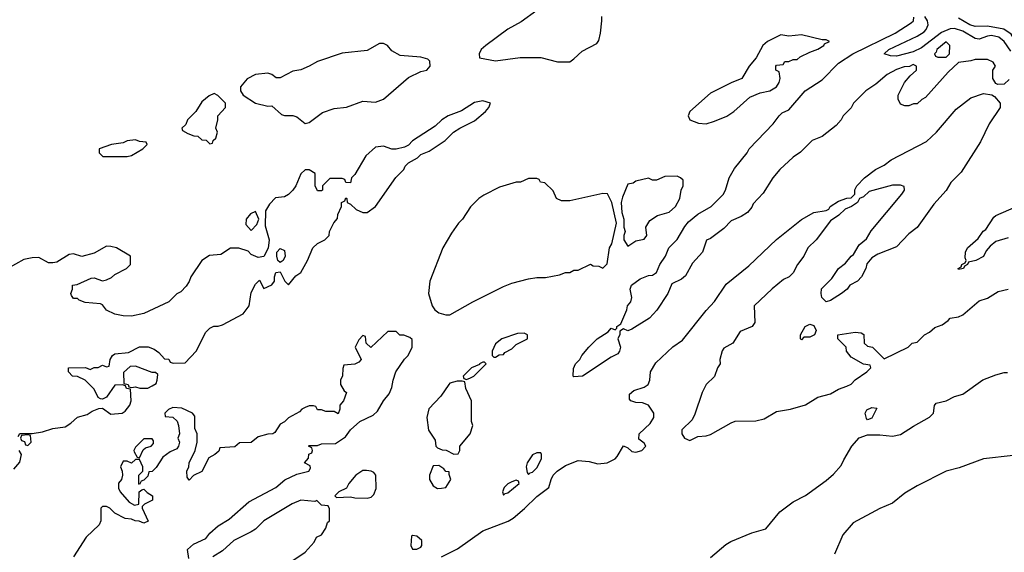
# Model space of a CAD drawing. Header units: inches. Extents: x 2348341 to 2479810, y 460419 to 613669.
# Tile 700 of 721: x 2462150 to 2466911, y 585677 to 588255. Entities that reach past the tile are written whole.
import ezdxf

# ---------------------------------------------------------------- set-up
doc = ezdxf.new("R2010")
doc.units = ezdxf.units.IN
doc.header["$MEASUREMENT"] = 0
doc.layers.add('C4568', color=7, linetype='Continuous')

msp = doc.modelspace()

# ---------------------------------------------------------------- linework, layer by layer
at = {"layer": 'C4568', "color": 2}
for points, elevation in [([(2464650, 588299), (2464575.5, 588244.5), (2464510, 588209), (2464404.7, 588130), (2464382, 588110), (2464372, 588090), (2464374, 588070), (2464450, 588056), (2464570, 588071), (2464670, 588071.3), (2464750, 588051.3), (2464810, 588051.3), (2464830, 588064.7), (2464870, 588102), (2464940.4, 588139.6), (2464950, 588154), (2464959, 588190), (2464965.2, 588250), (2464965.2, 588270)], 26), ([(2466935.3, 587964.7), (2466910, 587942), (2466880.4, 587940.4), (2466870, 587946), (2466855.3, 587970), (2466855.3, 588010), (2466868, 588030), (2466858, 588050), (2466830, 588062), (2466770, 588062), (2466750, 588055.3), (2466690, 588048), (2466639.6, 588000.4), (2466530, 587878), (2466511.6, 587868.4), (2466490, 587848), (2466472.7, 587847.3), (2466450, 587838), (2466430, 587838), (2466410, 587846), (2466398, 587870), (2466398, 587890), (2466429.1, 587950.9), (2466456.4, 587983.6), (2466486, 588010), (2466486, 588030), (2466470, 588038), (2466452, 588028), (2466427.3, 588027.3), (2466390, 588014), (2466344.7, 587990), (2466290, 587942), (2466242, 587910), (2466182, 587850), (2466170, 587828), (2466132, 587790), (2466122, 587770), (2466098, 587742), (2466030, 587688.7), (2465982, 587670), (2465926.4, 587613.6), (2465890, 587588.7), (2465826, 587530), (2465791.3, 587490), (2465745.4, 587414.6), (2465696, 587364), (2465690, 587348), (2465670, 587322), (2465638, 587302), (2465590, 587282), (2465555.5, 587244.5), (2465490, 587195.3), (2465471.6, 587188.4), (2465451.3, 587130), (2465403.4, 587076.6), (2465370, 587015.3), (2465350, 586999), (2465303.5, 586976.5), (2465284.7, 586930), (2465230.6, 586849.4), (2465196, 586810), (2465110, 586757.2), (2465090, 586748.7), (2465070, 586758), (2465052, 586748), (2465052, 586732), (2465042, 586710), (2465056, 586670), (2465051, 586650), (2465042, 586638), (2465010, 586622), (2464872, 586530), (2464830, 586526), (2464826, 586530), (2464827.3, 586567.3), (2464838, 586590), (2464858, 586610), (2464868.7, 586630), (2464902, 586670), (2464942, 586710), (2464996, 586744), (2465010, 586762), (2465030, 586754), (2465038, 586762), (2465038, 586770), (2465057.2, 586782.8), (2465085.2, 586850), (2465089.2, 586870), (2465106, 586890), (2465109.3, 586910), (2465101.2, 586950), (2465109.2, 586970), (2465150, 587000.7), (2465190, 587017.3), (2465210, 587018.8), (2465229.4, 587030.6), (2465246, 587070), (2465273.2, 587110), (2465289.6, 587150.4), (2465329.5, 587190.5), (2465365.8, 587254.2), (2465384.2, 587275.8), (2465430, 587314), (2465494, 587350), (2465551.3, 587408.7), (2465562.7, 587430), (2465581.2, 587490), (2465606, 587534), (2465668, 587610), (2465678, 587630), (2465794, 587750), (2465822, 587790), (2465836.5, 587803.5), (2465870, 587818.8), (2465949, 587910), (2466030, 587964), (2466110, 588044), (2466179, 588090), (2466384, 588190), (2466461.2, 588238.8), (2466472.3, 588250), (2466473.6, 588266.4)], 22), ([(2466943, 588103), (2466909.7, 588150), (2466884.5, 588170), (2466850, 588177.8), (2466830, 588175.1), (2466790, 588159.8), (2466770, 588163.1), (2466710, 588199.3), (2466670, 588212.4), (2466650, 588209.8), (2466607.7, 588192.3), (2466510, 588119.3), (2466470, 588098.9), (2466390, 588078.5), (2466360.4, 588080.4), (2466329.5, 588089.5), (2466353.2, 588110), (2466490, 588175.2), (2466523.2, 588196.8), (2466533, 588207), (2466542.4, 588230), (2466539.8, 588250), (2466526.2, 588270)], 18), ([(2467621.7, 588258.3), (2467592.4, 588230), (2467530, 588191.1), (2467490, 588187), (2467461.7, 588178.3), (2467401.3, 588118.7), (2467364.4, 588070), (2467330, 588051.5), (2467310, 588053.3), (2467270, 588069.7), (2467192.3, 588110), (2467144.9, 588144.9), (2467110, 588149.8), (2467090, 588147.6), (2467030, 588123.9), (2467010, 588121), (2466990, 588124.4), (2466970, 588142.9), (2466944.4, 588184.4), (2466908.6, 588208.6), (2466830, 588224.2), (2466770, 588222), (2466744, 588230), (2466690, 588262.7)], 14), ([(2464190, 585655.3), (2464266.5, 585693.5), (2464390, 585781.3), (2464511.8, 585828.2), (2464536.9, 585843.1), (2464591.5, 585888.5), (2464650, 585947.7), (2464709.2, 585990), (2464719.5, 586030), (2464730, 586050.8), (2464749.2, 586070), (2464790, 586097.3), (2464850, 586121), (2464904, 586116), (2464945.2, 586105.2), (2464990, 586110.7), (2465028.7, 586130), (2465039.5, 586140.5), (2465070, 586192), (2465090, 586182), (2465110, 586164.7), (2465130, 586161), (2465158, 586170), (2465178, 586190), (2465170, 586206), (2465144.7, 586224.7), (2465145.2, 586250), (2465198.9, 586301.1), (2465217.2, 586330), (2465217.2, 586350), (2465190, 586389), (2465161.2, 586401.2), (2465130, 586402), (2465106, 586410), (2465098, 586418), (2465098, 586442), (2465120.2, 586459.8), (2465170, 586476), (2465188.7, 586490), (2465197.2, 586510), (2465200.9, 586550), (2465225.9, 586594.1), (2465307.8, 586672.2), (2465355.8, 586704.2), (2465470, 586847.7), (2465510, 586890.7), (2465565.7, 586974.3), (2465676.1, 587063.9), (2465810, 587190.5), (2465930, 587287.7), (2465990, 587321.6), (2466050, 587331.3), (2466062, 587338), (2466069.4, 587350.6), (2466110, 587376), (2466150, 587391.3), (2466170, 587392), (2466188, 587410), (2466188.9, 587431.1), (2466198, 587450), (2466235.3, 587490), (2466288.7, 587530), (2466330, 587551), (2466364.1, 587575.9), (2466534.2, 587665.8), (2466584, 587710), (2466678, 587822), (2466750, 587876), (2466810, 587898), (2466851.6, 587891.6), (2466863.6, 587883.6), (2466891, 587851), (2466891, 587830), (2466837.3, 587750), (2466796.1, 587663.9), (2466702.5, 587517.5), (2466653.2, 587466.8), (2466630, 587428.7), (2466570, 587362), (2466490.4, 587249.6), (2466450, 587219), (2466390, 587155.3), (2466299.8, 587120.2), (2466270, 587102), (2466246.4, 587073.6), (2466241, 587050), (2466221, 587010), (2466201, 586990), (2466164.7, 586970), (2466150.8, 586950), (2466124.7, 586930), (2466070, 586895.3), (2466050, 586888.7), (2466029, 586910), (2466025.2, 586930), (2466027.5, 586952.5), (2466077, 587003), (2466109.6, 587050.4), (2466143.2, 587076.8), (2466170, 587111), (2466181.2, 587118.8), (2466210, 587164.7), (2466245.2, 587194.8), (2466267.2, 587232.8), (2466415.3, 587410), (2466428, 587430), (2466427.3, 587447.3), (2466410, 587454), (2466370, 587453.2), (2466256.9, 587423.1), (2466230, 587398), (2466211.3, 587388.7), (2466202, 587370), (2466172, 587350), (2466142, 587338), (2466110.9, 587309.1), (2466070, 587282), (2466002, 587190), (2465960.7, 587150), (2465941, 587110), (2465910.7, 587069.3), (2465890.4, 587029.6), (2465870.7, 587010), (2465843.1, 586996.9), (2465788, 586952), (2465702, 586870), (2465704.7, 586790), (2465692, 586770), (2465634.4, 586745.6), (2465598, 586690), (2465554.8, 586665.2), (2465547.3, 586652.7), (2465536, 586610), (2465538, 586590), (2465524.7, 586570), (2465510, 586528), (2465470, 586488.7), (2465450.7, 586450), (2465414.4, 586345.6), (2465401, 586319), (2465352, 586270), (2465351.3, 586250), (2465364.7, 586230), (2465390, 586218), (2465430, 586238), (2465470, 586240.7), (2465490, 586247.3), (2465590, 586304), (2465610, 586311), (2465710, 586313), (2465750, 586323), (2465810, 586358), (2465878, 586370), (2465949.5, 586390.5), (2466010, 586427.3), (2466070, 586444), (2466110, 586466.8), (2466150, 586481), (2466170, 586491.3), (2466190, 586512), (2466246, 586550), (2466266, 586570), (2466262, 586582), (2466230, 586588), (2466170, 586622), (2466148, 586650), (2466146, 586670), (2466106, 586710), (2466106, 586730), (2466190, 586742), (2466219.6, 586739.6), (2466232, 586732), (2466234, 586690), (2466250, 586674), (2466274, 586670), (2466330, 586614), (2466446, 586670), (2466466, 586690), (2466490, 586694), (2466526, 586730), (2466550, 586742), (2466574.6, 586765.4), (2466610, 586778), (2466640.4, 586799.6), (2466649.1, 586810.9), (2466690, 586816), (2466710, 586826), (2466790, 586894.8), (2466830, 586906.8), (2466880.9, 586939.1), (2466929.3, 586950.7)], 22), ([(2462142, 586238), (2462150, 586252), (2462210, 586252), (2462260.4, 586259.6), (2462310, 586276), (2462370, 586284.7), (2462398, 586302), (2462429.1, 586330.9), (2462476.5, 586343.5), (2462500.2, 586359.8), (2462532.7, 586372.7), (2462550, 586374), (2462590, 586346), (2462646, 586350), (2462660.2, 586359.8), (2462682, 586390), (2462689, 586410), (2462686, 586466), (2462666, 586470), (2462662, 586482), (2462647.3, 586487.3), (2462610, 586486), (2462570, 586428), (2462550, 586418), (2462540.4, 586420.4), (2462530, 586426), (2462510, 586466), (2462466, 586510), (2462430, 586528), (2462406, 586530), (2462386, 586550), (2462386, 586570), (2462468.4, 586571.6), (2462490, 586562), (2462510, 586572), (2462530, 586572), (2462550, 586582), (2462570, 586574), (2462582, 586578), (2462588, 586610), (2462598, 586630), (2462610, 586638), (2462676.4, 586643.6), (2462730, 586671), (2462770.9, 586670.9), (2462799.6, 586659.6), (2462823.6, 586643.6), (2462850, 586614), (2462871.6, 586611.6), (2462878, 586598), (2462892.7, 586592.7), (2462950, 586594), (2463004, 586650), (2463050, 586742), (2463070, 586762), (2463088.9, 586771.1), (2463110, 586771.3), (2463130, 586778), (2463230, 586831.3), (2463259, 586870), (2463270, 586934), (2463290, 586974), (2463310, 586994), (2463330, 586954), (2463370, 586972), (2463382, 586990), (2463382, 587010), (2463389.1, 587030.9), (2463410, 587034), (2463432, 586990), (2463450, 586972), (2463485.6, 587014.4), (2463509.1, 587030.9), (2463542, 587090), (2463568, 587150), (2463590, 587172), (2463626, 587190), (2463646, 587210), (2463648, 587230), (2463668.4, 587271.6), (2463687.3, 587292.7), (2463688.4, 587311.6), (2463706, 587350), (2463706, 587370), (2463722, 587378), (2463727.3, 587392.7), (2463732, 587390), (2463734, 587370), (2463750, 587362), (2463776.9, 587336.9), (2463810, 587322), (2463830, 587322), (2463870, 587351), (2463969.4, 587490.6), (2464008, 587530), (2464014.6, 587545.4), (2464030, 587562), (2464073.2, 587586.8), (2464090, 587602), (2464130, 587618), (2464208, 587670), (2464248, 587710), (2464278, 587730), (2464350, 587766), (2464402, 587810), (2464418, 587830), (2464426, 587850), (2464390, 587862), (2464350, 587854), (2464286.4, 587813.6), (2464222, 587790), (2464192, 587770), (2464159.8, 587740.2), (2464050, 587668), (2464030, 587648), (2464010, 587638), (2463970, 587628), (2463950, 587628), (2463910, 587642), (2463870, 587638), (2463824, 587596), (2463770, 587506), (2463754, 587490), (2463750, 587466), (2463727.3, 587467.3), (2463722, 587482), (2463710, 587486), (2463650, 587486), (2463614, 587450), (2463614, 587430), (2463610, 587426), (2463590, 587426), (2463578, 587450), (2463578, 587510), (2463550, 587528), (2463530, 587528), (2463510, 587508), (2463486, 587450), (2463471.3, 587430), (2463450, 587408.7), (2463430, 587398), (2463387.5, 587392.5), (2463358, 587362), (2463338, 587330), (2463336.9, 587256.9), (2463356, 587190), (2463351.1, 587148.9), (2463330.7, 587109.3), (2463303.1, 587103.1), (2463270, 587118), (2463254, 587134), (2463210, 587149.2), (2463170, 587149), (2463122, 587118), (2463067.1, 587112.9), (2463031.3, 587090), (2462978, 587010), (2462970, 586988), (2462954.8, 586965.2), (2462930, 586938), (2462910, 586928), (2462870.9, 586889.1), (2462750, 586833.2), (2462690, 586819.3), (2462650, 586821.2), (2462610, 586829.2), (2462570, 586849.4), (2462550, 586875.3), (2462540.2, 586880.2), (2462466, 586886), (2462438, 586898), (2462430, 586906), (2462410, 586906), (2462400.4, 586920.4), (2462398, 586930), (2462406, 586950), (2462406, 586970), (2462427.3, 586972.7), (2462496.4, 587003.6), (2462510, 587004.7), (2462550, 586991.3), (2462570, 586996), (2462593.6, 587006.4), (2462610, 587022), (2462666, 587050), (2462686, 587070), (2462686, 587110), (2462618, 587150), (2462590, 587157.2), (2462570, 587159), (2462510, 587125.2), (2462450, 587109), (2462410, 587122), (2462390, 587119), (2462330, 587082), (2462310, 587078), (2462290, 587078), (2462243.1, 587103.1), (2462210, 587102.7), (2462170, 587094), (2462090, 587048.7)], 26), ([(2466930, 587199), (2466870, 587182), (2466842, 587158), (2466824, 587136), (2466810, 587108.7), (2466774, 587090), (2466738, 587082), (2466734, 587070), (2466718, 587062), (2466714, 587050), (2466690, 587046), (2466688, 587050), (2466702, 587058), (2466706, 587070), (2466722, 587078), (2466726, 587090), (2466722, 587102), (2466724, 587130), (2466734, 587150), (2466784.5, 587195.5), (2466809.5, 587230.5), (2466821.2, 587238.8), (2466861.2, 587298.8), (2466870, 587306.8), (2466970, 587351.3)], 22), ([(2462967.3, 585647.3), (2462962, 585690), (2462990, 585716), (2463050, 585744.7), (2463069, 585770), (2463110, 585806), (2463162.9, 585837.1), (2463258.6, 585921.4), (2463388.7, 585990), (2463432.7, 586027.3), (2463490, 586054.8), (2463548, 586070), (2463556.4, 586083.6), (2463555.3, 586095.3), (2463528, 586110), (2463547.3, 586132.7), (2463548.4, 586151.6), (2463562, 586158), (2463566, 586170), (2463562, 586182), (2463546, 586190), (2463550, 586194), (2463590, 586194), (2463610, 586202), (2463676.4, 586203.6), (2463724.7, 586235.3), (2463749.5, 586270.5), (2463794, 586310), (2463859.3, 586340.7), (2463880.4, 586359.6), (2463908.7, 586410), (2463936.5, 586443.5), (2463950, 586474), (2463955.3, 586510), (2463969.1, 586550.9), (2464010, 586612), (2464028, 586630), (2464048, 586670), (2464047.3, 586707.3), (2464036.4, 586716.4), (2464007.3, 586727.3), (2463988.4, 586728.4), (2463970, 586746), (2463930, 586746), (2463848, 586668), (2463826, 586690), (2463822, 586722), (2463810, 586726), (2463790, 586706), (2463772, 586670), (2463802, 586610), (2463790, 586598), (2463770, 586588), (2463718, 586582), (2463712.7, 586567.3), (2463711.1, 586531.1), (2463701, 586510), (2463701, 586490), (2463718.8, 586458.8), (2463731, 586450), (2463716, 586410), (2463698, 586390), (2463698, 586370), (2463690, 586348), (2463670, 586358), (2463630, 586358), (2463610, 586366), (2463590, 586366), (2463582, 586382), (2463570, 586386), (2463550, 586386), (2463530, 586378), (2463514, 586370), (2463503.6, 586356.4), (2463450, 586328), (2463430, 586308), (2463410, 586298), (2463383.6, 586256.4), (2463374, 586250), (2463350, 586249), (2463303.5, 586236.5), (2463270, 586208.7), (2463212.7, 586207.3), (2463190, 586188), (2463118, 586182), (2463112.7, 586167.3), (2463094, 586150), (2463065.4, 586134.6), (2463030, 586068), (2462990, 586048), (2462970, 586026), (2462960.4, 586040.4), (2462958, 586070), (2462968.7, 586090), (2462969.3, 586110.7), (2462998, 586170), (2463008, 586210), (2463008, 586250), (2462996.4, 586276.4), (2462996.4, 586336.4), (2462986, 586350), (2462934.6, 586374.6), (2462890, 586378), (2462870, 586368), (2462852, 586350), (2462854, 586334), (2462891.3, 586331.3), (2462911, 586311), (2462918, 586290), (2462922, 586250), (2462914, 586230), (2462922, 586210), (2462918, 586190), (2462910, 586178), (2462876.9, 586163.1), (2462842.8, 586137.2), (2462810, 586088), (2462790, 586068), (2462774, 586066), (2462770, 586046), (2462750, 586026), (2462738, 586022), (2462730, 586006), (2462726, 586010), (2462726, 586050), (2462746, 586070), (2462746, 586090), (2462730, 586126), (2462710, 586126), (2462690, 586108), (2462670, 586118), (2462650, 586118), (2462638, 586090), (2462646, 586070), (2462646.8, 586050), (2462642.8, 586030), (2462628.2, 586011.8), (2462628, 585988), (2462636, 585970), (2462679.8, 585919.8), (2462705.4, 585905.4), (2462726, 585910), (2462728, 585970), (2462740.4, 585979.6), (2462750, 585982), (2462766, 585966), (2462792, 585950), (2462792, 585930), (2462754, 585910), (2462742, 585898), (2462742, 585890), (2462772, 585828), (2462750, 585818), (2462728.4, 585828.4), (2462708.7, 585828.7), (2462690, 585838), (2462660.4, 585840.4), (2462610, 585866), (2462586, 585890), (2462570, 585898), (2462550, 585898), (2462542, 585890), (2462542, 585830), (2462534, 585810), (2462471.3, 585750), (2462410, 585655.3)], 26), ([(2465490, 585651.3), (2465564.8, 585715.2), (2465588.7, 585730), (2465690, 585770.8), (2465758, 585790), (2465826.3, 585873.7), (2465890, 585921), (2465950, 585951.3), (2466050, 586024.7), (2466084.7, 586055.3), (2466123.1, 586096.9), (2466134.6, 586125.4), (2466174, 586190), (2466210, 586231), (2466250, 586246), (2466310, 586246), (2466370, 586238.8), (2466410, 586247.3), (2466471.9, 586288.1), (2466550, 586331.3), (2466568.7, 586350), (2466572.9, 586387.1), (2466581.5, 586398.5), (2466630, 586410.6), (2466670, 586430.6), (2466710, 586442.8), (2466807.7, 586512.3), (2466870, 586536.3), (2466910, 586547.3), (2466927.1, 586547.1)], 18), ([(2462121.2, 586078.8), (2462150, 586114), (2462158, 586150), (2462148, 586170)], 26), ([(2466954.4, 586145.6), (2466810, 586129), (2466693.7, 586086.3), (2466630, 586069), (2466490, 585999), (2466430, 585964), (2466370, 585915.3), (2466310, 585889.2), (2466180.9, 585819.1), (2466130, 585762), (2466090, 585668)], 18), ([(2463470, 585638), (2463530, 585678), (2463574.6, 585725.4), (2463586, 585750), (2463610, 585762), (2463630, 585794), (2463639, 585821), (2463648, 585830), (2463647.3, 585887.3), (2463642, 585902), (2463610, 585906), (2463587.3, 585927.3), (2463576.9, 585923.1), (2463510, 585929.3), (2463468, 585912), (2463331, 585830), (2463290.4, 585789.6), (2463270, 585776), (2463186, 585734), (2463130, 585683.7), (2463084.2, 585655.8)], 26)]:
    msp.add_lwpolyline(points, dxfattribs=dict(at, elevation=elevation))
for points, elevation in [([(2465930, 588181.2), (2465870, 588175.1), (2465830, 588181.2), (2465766.8, 588150), (2465742.8, 588130), (2465712, 588070), (2465678, 588030), (2465642, 587970), (2465590, 587949.2), (2465490, 587899.3), (2465391, 587810), (2465382.8, 587790), (2465391.3, 587770), (2465433.2, 587753.2), (2465470, 587750.6), (2465510, 587764), (2465570, 587787.7), (2465604, 587810), (2465680.2, 587879.8), (2465730, 587901), (2465778, 587910), (2465809, 587930), (2465822, 587950), (2465828, 587970), (2465822, 588002), (2465806, 588010), (2465806, 588030), (2465810, 588034), (2465842, 588038), (2465850, 588052), (2465870, 588052), (2465890, 588062), (2465910, 588062), (2465924.7, 588075.3), (2465970, 588098), (2466010, 588112), (2466038, 588130), (2466042, 588138), (2466066, 588150), (2466050, 588158), (2466030, 588158)], 26), ([(2463910, 588139), (2463890, 588139), (2463830, 588105.2), (2463710, 588092.3), (2463590, 588052.7), (2463550, 588029.4), (2463510, 588012.3), (2463470, 588005.2), (2463410, 587973.2), (2463390, 587974), (2463369.4, 587989.4), (2463350, 587996), (2463290.7, 587989.3), (2463250, 587968.7), (2463218, 587930), (2463218, 587910), (2463231.3, 587890), (2463290, 587851.3), (2463350, 587836), (2463370, 587838), (2463415.3, 587795.3), (2463430, 587791), (2463470, 587791), (2463490, 587784.7), (2463530, 587752), (2463550, 587758), (2463614.6, 587805.4), (2463670, 587824.7), (2463730, 587831.3), (2463810, 587861), (2463870, 587856), (2463910, 587870.8), (2464030, 587974.8), (2464090, 588004.7), (2464118, 588010), (2464135.3, 588030), (2464133.6, 588053.6), (2464123.1, 588063.1), (2464090, 588074), (2463990, 588081.2), (2463950, 588104), (2463928, 588130)], 26), ([(2466630, 588148), (2466584.7, 588110), (2466582, 588098), (2466574, 588090), (2466578, 588078), (2466590, 588074), (2466630, 588074), (2466646, 588090), (2466648, 588130)], 22), ([(2463090, 587898), (2463066, 587886), (2463030, 587858), (2463002, 587810), (2462962, 587770), (2462952.7, 587747.3), (2462934, 587730), (2462938, 587718), (2462963.6, 587703.6), (2462992.7, 587692.7), (2463011.6, 587691.6), (2463030, 587674), (2463051.6, 587671.6), (2463070, 587654), (2463082, 587658), (2463086, 587670), (2463098, 587682), (2463106, 587710), (2463098, 587730), (2463108, 587770), (2463108, 587790), (2463146, 587830), (2463146, 587850), (2463108.4, 587888.4)], 26), ([(2462710, 587674), (2462670, 587668.7), (2462650, 587659), (2462594, 587650), (2462534, 587630), (2462534, 587610), (2462552.7, 587592.7), (2462670, 587592), (2462690, 587598), (2462746, 587630), (2462766, 587650), (2462762, 587662), (2462730, 587666)], 26), ([(2464650, 587486), (2464610, 587486), (2464571.3, 587468.7), (2464550, 587468.7), (2464470, 587444), (2464393.7, 587406.3), (2464370, 587389), (2464330.7, 587349.3), (2464291.3, 587290), (2464271.3, 587270), (2464238, 587222), (2464196, 587150), (2464134, 586990), (2464126.8, 586930), (2464144.7, 586870), (2464158, 586850), (2464176.8, 586836.8), (2464210, 586826), (2464230, 586826), (2464342, 586890), (2464490, 586964), (2464530, 586979.1), (2464610, 587000.7), (2464650, 587006.8), (2464692.9, 587007.1), (2464760.4, 587019.6), (2464790, 587032), (2464810, 587032), (2464830, 587042), (2464850, 587042), (2464910, 587072), (2464923.6, 587063.6), (2464950, 587062), (2464970, 587052), (2464990, 587074), (2465002.7, 587150), (2465013.2, 587170), (2465035.3, 587270), (2465014, 587370), (2464992.5, 587412.5), (2464970, 587414), (2464810, 587378), (2464770, 587378), (2464746, 587390), (2464730, 587426), (2464690, 587466), (2464668.4, 587468.4), (2464662, 587482)], 26), ([(2465330, 587498), (2465270, 587495.3), (2465230, 587478), (2465210, 587478), (2465190, 587488), (2465130, 587474), (2465116, 587464), (2465090, 587458), (2465064.5, 587395.5), (2465058.8, 587370), (2465062, 587322), (2465072, 587290), (2465072, 587250), (2465078, 587230), (2465071.3, 587210), (2465071.3, 587190), (2465090, 587158), (2465130, 587184.7), (2465170, 587192), (2465182, 587210), (2465178, 587250), (2465196.4, 587283.6), (2465233.6, 587306.4), (2465290, 587324), (2465321.2, 587350), (2465342, 587390), (2465348, 587430), (2465358, 587450), (2465358, 587478), (2465346, 587490)], 26), ([(2463290, 587326), (2463265.4, 587314.6), (2463244.7, 587290), (2463243.6, 587263.6), (2463270, 587234), (2463296.4, 587263.6), (2463306, 587290)], 26), ([(2463410, 587079), (2463399, 587090), (2463393.2, 587110), (2463393.2, 587130), (2463410, 587146.8), (2463430, 587138), (2463433.4, 587110), (2463424.7, 587090)], 26), ([(2465930, 586706), (2465926, 586710), (2465926, 586730), (2465948, 586770), (2465970, 586782), (2465990, 586774), (2466002, 586750), (2465994, 586730), (2465970, 586718), (2465942, 586718)], 22), ([(2464590, 586738), (2464556.4, 586736.4), (2464482, 586710), (2464450, 586686), (2464434, 586650), (2464434, 586630), (2464442, 586622), (2464450, 586622), (2464468, 586632), (2464490, 586634), (2464496.4, 586643.6), (2464530, 586662), (2464550, 586682), (2464606, 586710), (2464606, 586730)], 26), ([(2462710, 586578), (2462683.6, 586576.4), (2462652.7, 586547.3), (2462654, 586494), (2462674, 586490), (2462678, 586478), (2462690, 586474), (2462710, 586478), (2462731.6, 586471.6), (2462770, 586471.3), (2462790, 586482), (2462810, 586494), (2462815.3, 586510), (2462818, 586538), (2462807.3, 586547.3), (2462790, 586548)], 26), ([(2464398, 586598), (2464390, 586598), (2464374, 586590), (2464374, 586586), (2464334, 586570), (2464294, 586530), (2464298, 586518), (2464310, 586514), (2464330, 586522), (2464346, 586530), (2464406, 586590)], 26), ([(2464290, 586506), (2464266, 586506), (2464230, 586495.3), (2464224.7, 586490), (2464187.1, 586432.9), (2464128.2, 586371.8), (2464118.8, 586330), (2464127.5, 586267.5), (2464159.6, 586219.6), (2464162, 586190), (2464170, 586182), (2464192.7, 586172.7), (2464211.6, 586171.6), (2464250, 586152), (2464270, 586154), (2464278, 586170), (2464278, 586190), (2464328.7, 586250), (2464342, 586290), (2464335.3, 586310), (2464335.3, 586410), (2464308, 586470), (2464302, 586502)], 26), ([(2466250, 586318), (2466244.7, 586324.7), (2466238, 586350), (2466246, 586366), (2466270, 586378), (2466294, 586374), (2466270, 586326)], 18), ([(2462190, 586246), (2462158, 586242), (2462154, 586230), (2462158, 586218), (2462172.7, 586212.7), (2462178, 586198), (2462190, 586194), (2462206, 586210), (2462202, 586242)], 26), ([(2462790, 586226), (2462750, 586226), (2462710, 586186), (2462702, 586170), (2462703.6, 586163.6), (2462718, 586138), (2462730, 586134), (2462747.3, 586172.7), (2462758, 586182), (2462786, 586190), (2462796.4, 586203.6), (2462796.4, 586216.4)], 26), ([(2464650, 586159), (2464630, 586149), (2464604, 586110), (2464598.8, 586090), (2464603.6, 586063.6), (2464610, 586054), (2464618, 586062), (2464630, 586064.7), (2464650, 586086), (2464672.7, 586130), (2464674, 586150), (2464670, 586158)], 26), ([(2463810, 586073.2), (2463776, 586050), (2463741, 586010), (2463730, 585988), (2463694, 585970), (2463674, 585950), (2463682, 585942), (2463750, 585946), (2463770, 585941), (2463830, 585938.8), (2463850, 585944), (2463862.5, 585957.5), (2463873.8, 585986.2), (2463872.7, 586050), (2463862.7, 586062.7), (2463850, 586069.2), (2463827.1, 586072.9)], 26), ([(2464176.4, 586096.4), (2464150, 586095.3), (2464131, 586050), (2464131, 586030), (2464150, 585998), (2464170, 585986), (2464190, 585986.8), (2464210, 585991.3), (2464235.3, 586030), (2464226, 586054), (2464226, 586066), (2464210, 586068), (2464200.4, 586080.4)], 26), ([(2464550, 586026), (2464530, 586018), (2464510, 586008), (2464492, 585990), (2464484.7, 585970), (2464490, 585954), (2464498, 585962), (2464510, 585964.7), (2464566, 586010), (2464562, 586022)], 26), ([(2464050, 585758), (2464045.4, 585754.6), (2464041, 585710), (2464050, 585692), (2464070, 585692), (2464090, 585702), (2464095.3, 585710), (2464094, 585734), (2464070, 585755.3)], 26)]:
    msp.add_lwpolyline(points, close=True, dxfattribs=dict(at, elevation=elevation))

doc.saveas('drawing.dxf')
